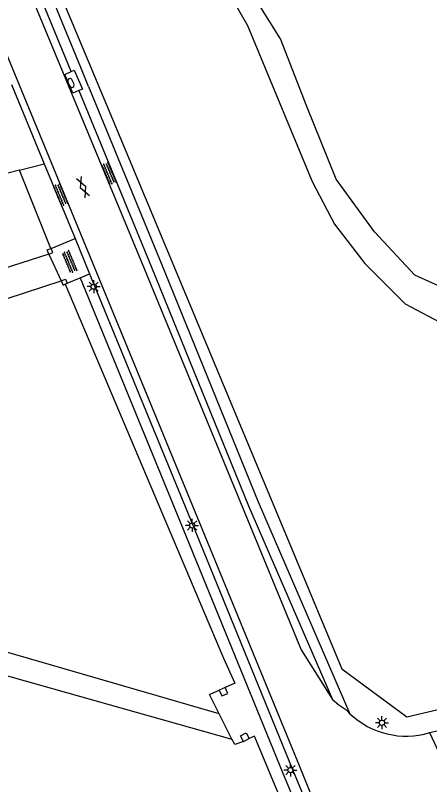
# Model space of a CAD drawing. Extents: x 124000 to 129000, y 395500 to 397503.
# Drawn here: x 128464.8 to 128504.7, y 396326.7 to 396400.8 of the extents above; entities that cross this region are included whole.
import ezdxf

# ---------------------------------------------------------------- set-up
doc = ezdxf.new("R2010")
doc.units = 0
for name, color, linetype in [('gg-afsc-hekwerk', 7, 'Continuous'), ('gg-afsc-muur', 7, 'Continuous'), ('gg-knt-onverhard', 7, 'Continuous'), ('gg-knt-verharding', 7, 'Continuous'), ('gg-kntw-greppel-droge sloot', 7, 'Continuous'), ('gt-grn-groengrens', 7, 'Continuous'), ('gt-grn-groengrens NZ', 7, 'Continuous'), ('gt-grn-weggrens', 7, 'Continuous'), ('gt-symb-brandkraan', 7, 'Continuous'), ('gt-symb-gesloten verharding', 7, 'Continuous'), ('gt-symb-lichtmast', 7, 'Continuous'), ('gt-symb-overige verharding', 7, 'Continuous')]:
    doc.layers.add(name, color=color, linetype=linetype)

# ---------------------------------------------------------------- blocks, each defined once
blk = doc.blocks.new('gt0-LMAST')
at = {"layer": 'gt-symb-lichtmast'}
for p, q in [((-0.182, 0.173), (-0.447, 0.438)), ((-0.005, 0.246), (-0.005, 0.621)), ((0.172, 0.173), (0.437, 0.438)), ((-0.255, -0.004), (-0.63, -0.004)), ((-0.182, -0.181), (-0.447, -0.446)), ((-0.005, -0.254), (-0.005, -0.629)), ((0.437, -0.446), (0.172, -0.181)), ((0.245, -0.004), (0.62, -0.004))]:
    blk.add_line(p, q, dxfattribs=at)
blk.add_circle((-0.005, -0.004), 0.25, dxfattribs=at)
blk = doc.blocks.new('gt0-OVH')
at = {"layer": 'gt-symb-overige verharding'}
for points in [[(-0.972, 0.298), (-0.967, 0.308), (-0.965, 0.319), (-0.966, 0.33), (-0.971, 0.34), (-0.978, 0.348), (-0.988, 0.353), (-0.999, 0.355), (-1.01, 0.354), (-1.02, 0.349), (-1.028, 0.342), (-1.033, 0.332), (-1.035, 0.321), (-1.034, 0.31), (-1.029, 0.3), (-1.022, 0.292), (-1.012, 0.287), (-1.001, 0.285), (-0.99, 0.286), (-0.98, 0.291)], [(-0.872, 0.106), (-0.867, 0.116), (-0.865, 0.126), (-0.866, 0.137), (-0.871, 0.147), (-0.878, 0.156), (-0.888, 0.161), (-0.899, 0.163), (-0.91, 0.162), (-0.92, 0.157), (-0.928, 0.15), (-0.933, 0.14), (-0.935, 0.129), (-0.934, 0.118), (-0.929, 0.108), (-0.922, 0.1), (-0.912, 0.095), (-0.901, 0.092), (-0.89, 0.094), (-0.88, 0.098)], [(-0.772, 0.298), (-0.767, 0.308), (-0.765, 0.319), (-0.766, 0.33), (-0.771, 0.34), (-0.778, 0.348), (-0.788, 0.353), (-0.799, 0.355), (-0.81, 0.354), (-0.82, 0.349), (-0.828, 0.342), (-0.833, 0.332), (-0.835, 0.321), (-0.834, 0.31), (-0.829, 0.3), (-0.822, 0.292), (-0.812, 0.287), (-0.801, 0.285), (-0.79, 0.286), (-0.78, 0.291)], [(-0.672, 0.106), (-0.667, 0.116), (-0.665, 0.126), (-0.666, 0.137), (-0.671, 0.147), (-0.678, 0.156), (-0.688, 0.161), (-0.699, 0.163), (-0.71, 0.162), (-0.72, 0.157), (-0.728, 0.15), (-0.733, 0.14), (-0.735, 0.129), (-0.734, 0.118), (-0.729, 0.108), (-0.722, 0.1), (-0.712, 0.095), (-0.701, 0.092), (-0.69, 0.094), (-0.68, 0.098)], [(-0.572, 0.298), (-0.567, 0.308), (-0.565, 0.319), (-0.566, 0.33), (-0.571, 0.34), (-0.578, 0.348), (-0.588, 0.353), (-0.599, 0.355), (-0.61, 0.354), (-0.62, 0.349), (-0.628, 0.342), (-0.633, 0.332), (-0.635, 0.321), (-0.634, 0.31), (-0.629, 0.3), (-0.622, 0.292), (-0.612, 0.287), (-0.601, 0.285), (-0.59, 0.286), (-0.58, 0.291)], [(-0.472, 0.106), (-0.467, 0.116), (-0.465, 0.126), (-0.466, 0.137), (-0.471, 0.147), (-0.478, 0.156), (-0.488, 0.161), (-0.499, 0.163), (-0.51, 0.162), (-0.52, 0.157), (-0.528, 0.15), (-0.533, 0.14), (-0.535, 0.129), (-0.534, 0.118), (-0.529, 0.108), (-0.522, 0.1), (-0.512, 0.095), (-0.501, 0.092), (-0.49, 0.094), (-0.48, 0.098)], [(-0.372, 0.298), (-0.367, 0.308), (-0.365, 0.319), (-0.366, 0.33), (-0.371, 0.34), (-0.378, 0.348), (-0.388, 0.353), (-0.399, 0.355), (-0.41, 0.354), (-0.42, 0.349), (-0.428, 0.342), (-0.433, 0.332), (-0.435, 0.321), (-0.434, 0.31), (-0.429, 0.3), (-0.422, 0.292), (-0.412, 0.287), (-0.401, 0.285), (-0.39, 0.286), (-0.38, 0.291)], [(-0.272, 0.106), (-0.267, 0.116), (-0.265, 0.126), (-0.266, 0.137), (-0.271, 0.147), (-0.278, 0.156), (-0.288, 0.161), (-0.299, 0.163), (-0.31, 0.162), (-0.32, 0.157), (-0.328, 0.15), (-0.333, 0.14), (-0.335, 0.129), (-0.334, 0.118), (-0.329, 0.108), (-0.322, 0.1), (-0.312, 0.095), (-0.301, 0.092), (-0.29, 0.094), (-0.28, 0.098)], [(-0.172, 0.298), (-0.167, 0.308), (-0.165, 0.319), (-0.166, 0.33), (-0.171, 0.34), (-0.178, 0.348), (-0.188, 0.353), (-0.199, 0.355), (-0.21, 0.354), (-0.22, 0.349), (-0.228, 0.342), (-0.233, 0.332), (-0.235, 0.321), (-0.234, 0.31), (-0.229, 0.3), (-0.222, 0.292), (-0.212, 0.287), (-0.201, 0.285), (-0.19, 0.286), (-0.18, 0.291)], [(-0.072, 0.106), (-0.067, 0.116), (-0.065, 0.126), (-0.066, 0.137), (-0.071, 0.147), (-0.078, 0.156), (-0.088, 0.161), (-0.099, 0.163), (-0.11, 0.162), (-0.12, 0.157), (-0.128, 0.15), (-0.133, 0.14), (-0.135, 0.129), (-0.134, 0.118), (-0.129, 0.108), (-0.122, 0.1), (-0.112, 0.095), (-0.101, 0.092), (-0.09, 0.094), (-0.08, 0.098)], [(0.028, 0.298), (0.033, 0.308), (0.035, 0.319), (0.034, 0.33), (0.029, 0.34), (0.022, 0.348), (0.012, 0.353), (0.001, 0.355), (-0.01, 0.354), (-0.02, 0.349), (-0.028, 0.342), (-0.033, 0.332), (-0.035, 0.321), (-0.034, 0.31), (-0.029, 0.3), (-0.022, 0.292), (-0.012, 0.287), (-0.001, 0.285), (0.01, 0.286), (0.02, 0.291)], [(0.128, 0.106), (0.133, 0.116), (0.135, 0.126), (0.134, 0.137), (0.129, 0.147), (0.122, 0.156), (0.112, 0.161), (0.101, 0.163), (0.09, 0.162), (0.08, 0.157), (0.072, 0.15), (0.067, 0.14), (0.065, 0.129), (0.066, 0.118), (0.071, 0.108), (0.078, 0.1), (0.088, 0.095), (0.099, 0.092), (0.11, 0.094), (0.12, 0.098)], [(0.228, 0.298), (0.233, 0.308), (0.235, 0.319), (0.234, 0.33), (0.229, 0.34), (0.222, 0.348), (0.212, 0.353), (0.201, 0.355), (0.19, 0.354), (0.18, 0.349), (0.172, 0.342), (0.167, 0.332), (0.165, 0.321), (0.166, 0.31), (0.171, 0.3), (0.178, 0.292), (0.188, 0.287), (0.199, 0.285), (0.21, 0.286), (0.22, 0.291)], [(0.328, 0.106), (0.333, 0.116), (0.335, 0.126), (0.334, 0.137), (0.329, 0.147), (0.322, 0.156), (0.312, 0.161), (0.301, 0.163), (0.29, 0.162), (0.28, 0.157), (0.272, 0.15), (0.267, 0.14), (0.265, 0.129), (0.266, 0.118), (0.271, 0.108), (0.278, 0.1), (0.288, 0.095), (0.299, 0.092), (0.31, 0.094), (0.32, 0.098)], [(0.428, 0.298), (0.433, 0.308), (0.435, 0.319), (0.434, 0.33), (0.429, 0.34), (0.422, 0.348), (0.412, 0.353), (0.401, 0.355), (0.39, 0.354), (0.38, 0.349), (0.372, 0.342), (0.367, 0.332), (0.365, 0.321), (0.366, 0.31), (0.371, 0.3), (0.378, 0.292), (0.388, 0.287), (0.399, 0.285), (0.41, 0.286), (0.42, 0.291)], [(0.528, 0.106), (0.533, 0.116), (0.535, 0.126), (0.534, 0.137), (0.529, 0.147), (0.522, 0.156), (0.512, 0.161), (0.501, 0.163), (0.49, 0.162), (0.48, 0.157), (0.472, 0.15), (0.467, 0.14), (0.465, 0.129), (0.466, 0.118), (0.471, 0.108), (0.478, 0.1), (0.488, 0.095), (0.499, 0.092), (0.51, 0.094), (0.52, 0.098)], [(0.628, 0.298), (0.633, 0.308), (0.635, 0.319), (0.634, 0.33), (0.629, 0.34), (0.622, 0.348), (0.612, 0.353), (0.601, 0.355), (0.59, 0.354), (0.58, 0.349), (0.572, 0.342), (0.567, 0.332), (0.565, 0.321), (0.566, 0.31), (0.571, 0.3), (0.578, 0.292), (0.588, 0.287), (0.599, 0.285), (0.61, 0.286), (0.62, 0.291)], [(0.728, 0.106), (0.733, 0.116), (0.735, 0.126), (0.734, 0.137), (0.729, 0.147), (0.722, 0.156), (0.712, 0.161), (0.701, 0.163), (0.69, 0.162), (0.68, 0.157), (0.672, 0.15), (0.667, 0.14), (0.665, 0.129), (0.666, 0.118), (0.671, 0.108), (0.678, 0.1), (0.688, 0.095), (0.699, 0.092), (0.71, 0.094), (0.72, 0.098)], [(0.828, 0.298), (0.833, 0.308), (0.835, 0.319), (0.834, 0.33), (0.829, 0.34), (0.822, 0.348), (0.812, 0.353), (0.801, 0.355), (0.79, 0.354), (0.78, 0.349), (0.772, 0.342), (0.767, 0.332), (0.765, 0.321), (0.766, 0.31), (0.771, 0.3), (0.778, 0.292), (0.788, 0.287), (0.799, 0.285), (0.81, 0.286), (0.82, 0.291)], [(0.928, 0.106), (0.933, 0.116), (0.935, 0.126), (0.934, 0.137), (0.929, 0.147), (0.922, 0.156), (0.912, 0.161), (0.901, 0.163), (0.89, 0.162), (0.88, 0.157), (0.872, 0.15), (0.867, 0.14), (0.865, 0.129), (0.866, 0.118), (0.871, 0.108), (0.878, 0.1), (0.888, 0.095), (0.899, 0.092), (0.91, 0.094), (0.92, 0.098)], [(1.028, 0.298), (1.033, 0.308), (1.035, 0.319), (1.034, 0.33), (1.029, 0.34), (1.022, 0.348), (1.012, 0.353), (1.001, 0.355), (0.99, 0.354), (0.98, 0.349), (0.972, 0.342), (0.967, 0.332), (0.965, 0.321), (0.966, 0.31), (0.971, 0.3), (0.978, 0.292), (0.988, 0.287), (0.999, 0.285), (1.01, 0.286), (1.02, 0.291)], [(-0.972, -0.142), (-0.967, -0.132), (-0.965, -0.121), (-0.966, -0.11), (-0.971, -0.1), (-0.978, -0.092), (-0.988, -0.087), (-0.999, -0.085), (-1.01, -0.086), (-1.02, -0.091), (-1.028, -0.098), (-1.033, -0.108), (-1.035, -0.119), (-1.034, -0.13), (-1.029, -0.14), (-1.022, -0.148), (-1.012, -0.153), (-1.001, -0.155), (-0.99, -0.154), (-0.98, -0.149)], [(-0.872, -0.334), (-0.867, -0.324), (-0.865, -0.314), (-0.866, -0.303), (-0.871, -0.293), (-0.878, -0.284), (-0.888, -0.279), (-0.899, -0.277), (-0.91, -0.278), (-0.92, -0.283), (-0.928, -0.29), (-0.933, -0.3), (-0.935, -0.311), (-0.934, -0.322), (-0.929, -0.332), (-0.922, -0.34), (-0.912, -0.345), (-0.901, -0.348), (-0.89, -0.346), (-0.88, -0.342)], [(-0.772, -0.142), (-0.767, -0.132), (-0.765, -0.121), (-0.766, -0.11), (-0.771, -0.1), (-0.778, -0.092), (-0.788, -0.087), (-0.799, -0.085), (-0.81, -0.086), (-0.82, -0.091), (-0.828, -0.098), (-0.833, -0.108), (-0.835, -0.119), (-0.834, -0.13), (-0.829, -0.14), (-0.822, -0.148), (-0.812, -0.153), (-0.801, -0.155), (-0.79, -0.154), (-0.78, -0.149)], [(-0.672, -0.334), (-0.667, -0.324), (-0.665, -0.314), (-0.666, -0.303), (-0.671, -0.293), (-0.678, -0.284), (-0.688, -0.279), (-0.699, -0.277), (-0.71, -0.278), (-0.72, -0.283), (-0.728, -0.29), (-0.733, -0.3), (-0.735, -0.311), (-0.734, -0.322), (-0.729, -0.332), (-0.722, -0.34), (-0.712, -0.345), (-0.701, -0.348), (-0.69, -0.346), (-0.68, -0.342)], [(-0.572, -0.142), (-0.567, -0.132), (-0.565, -0.121), (-0.566, -0.11), (-0.571, -0.1), (-0.578, -0.092), (-0.588, -0.087), (-0.599, -0.085), (-0.61, -0.086), (-0.62, -0.091), (-0.628, -0.098), (-0.633, -0.108), (-0.635, -0.119), (-0.634, -0.13), (-0.629, -0.14), (-0.622, -0.148), (-0.612, -0.153), (-0.601, -0.155), (-0.59, -0.154), (-0.58, -0.149)], [(-0.472, -0.334), (-0.467, -0.324), (-0.465, -0.314), (-0.466, -0.303), (-0.471, -0.293), (-0.478, -0.284), (-0.488, -0.279), (-0.499, -0.277), (-0.51, -0.278), (-0.52, -0.283), (-0.528, -0.29), (-0.533, -0.3), (-0.535, -0.311), (-0.534, -0.322), (-0.529, -0.332), (-0.522, -0.34), (-0.512, -0.345), (-0.501, -0.348), (-0.49, -0.346), (-0.48, -0.342)], [(-0.372, -0.142), (-0.367, -0.132), (-0.365, -0.121), (-0.366, -0.11), (-0.371, -0.1), (-0.378, -0.092), (-0.388, -0.087), (-0.399, -0.085), (-0.41, -0.086), (-0.42, -0.091), (-0.428, -0.098), (-0.433, -0.108), (-0.435, -0.119), (-0.434, -0.13), (-0.429, -0.14), (-0.422, -0.148), (-0.412, -0.153), (-0.401, -0.155), (-0.39, -0.154), (-0.38, -0.149)], [(-0.272, -0.334), (-0.267, -0.324), (-0.265, -0.314), (-0.266, -0.303), (-0.271, -0.293), (-0.278, -0.284), (-0.288, -0.279), (-0.299, -0.277), (-0.31, -0.278), (-0.32, -0.283), (-0.328, -0.29), (-0.333, -0.3), (-0.335, -0.311), (-0.334, -0.322), (-0.329, -0.332), (-0.322, -0.34), (-0.312, -0.345), (-0.301, -0.348), (-0.29, -0.346), (-0.28, -0.342)], [(-0.172, -0.142), (-0.167, -0.132), (-0.165, -0.121), (-0.166, -0.11), (-0.171, -0.1), (-0.178, -0.092), (-0.188, -0.087), (-0.199, -0.085), (-0.21, -0.086), (-0.22, -0.091), (-0.228, -0.098), (-0.233, -0.108), (-0.235, -0.119), (-0.234, -0.13), (-0.229, -0.14), (-0.222, -0.148), (-0.212, -0.153), (-0.201, -0.155), (-0.19, -0.154), (-0.18, -0.149)], [(-0.072, -0.334), (-0.067, -0.324), (-0.065, -0.314), (-0.066, -0.303), (-0.071, -0.293), (-0.078, -0.284), (-0.088, -0.279), (-0.099, -0.277), (-0.11, -0.278), (-0.12, -0.283), (-0.128, -0.29), (-0.133, -0.3), (-0.135, -0.311), (-0.134, -0.322), (-0.129, -0.332), (-0.122, -0.34), (-0.112, -0.345), (-0.101, -0.348), (-0.09, -0.346), (-0.08, -0.342)], [(0.028, -0.142), (0.033, -0.132), (0.035, -0.121), (0.034, -0.11), (0.029, -0.1), (0.022, -0.092), (0.012, -0.087), (0.001, -0.085), (-0.01, -0.086), (-0.02, -0.091), (-0.028, -0.098), (-0.033, -0.108), (-0.035, -0.119), (-0.034, -0.13), (-0.029, -0.14), (-0.022, -0.148), (-0.012, -0.153), (-0.001, -0.155), (0.01, -0.154), (0.02, -0.149)], [(0.128, -0.334), (0.133, -0.324), (0.135, -0.314), (0.134, -0.303), (0.129, -0.293), (0.122, -0.284), (0.112, -0.279), (0.101, -0.277), (0.09, -0.278), (0.08, -0.283), (0.072, -0.29), (0.067, -0.3), (0.065, -0.311), (0.066, -0.322), (0.071, -0.332), (0.078, -0.34), (0.088, -0.345), (0.099, -0.348), (0.11, -0.346), (0.12, -0.342)], [(0.228, -0.142), (0.233, -0.132), (0.235, -0.121), (0.234, -0.11), (0.229, -0.1), (0.222, -0.092), (0.212, -0.087), (0.201, -0.085), (0.19, -0.086), (0.18, -0.091), (0.172, -0.098), (0.167, -0.108), (0.165, -0.119), (0.166, -0.13), (0.171, -0.14), (0.178, -0.148), (0.188, -0.153), (0.199, -0.155), (0.21, -0.154), (0.22, -0.149)], [(0.328, -0.334), (0.333, -0.324), (0.335, -0.314), (0.334, -0.303), (0.329, -0.293), (0.322, -0.284), (0.312, -0.279), (0.301, -0.277), (0.29, -0.278), (0.28, -0.283), (0.272, -0.29), (0.267, -0.3), (0.265, -0.311), (0.266, -0.322), (0.271, -0.332), (0.278, -0.34), (0.288, -0.345), (0.299, -0.348), (0.31, -0.346), (0.32, -0.342)], [(0.428, -0.142), (0.433, -0.132), (0.435, -0.121), (0.434, -0.11), (0.429, -0.1), (0.422, -0.092), (0.412, -0.087), (0.401, -0.085), (0.39, -0.086), (0.38, -0.091), (0.372, -0.098), (0.367, -0.108), (0.365, -0.119), (0.366, -0.13), (0.371, -0.14), (0.378, -0.148), (0.388, -0.153), (0.399, -0.155), (0.41, -0.154), (0.42, -0.149)], [(0.528, -0.334), (0.533, -0.324), (0.535, -0.314), (0.534, -0.303), (0.529, -0.293), (0.522, -0.284), (0.512, -0.279), (0.501, -0.277), (0.49, -0.278), (0.48, -0.283), (0.472, -0.29), (0.467, -0.3), (0.465, -0.311), (0.466, -0.322), (0.471, -0.332), (0.478, -0.34), (0.488, -0.345), (0.499, -0.348), (0.51, -0.346), (0.52, -0.342)], [(0.628, -0.142), (0.633, -0.132), (0.635, -0.121), (0.634, -0.11), (0.629, -0.1), (0.622, -0.092), (0.612, -0.087), (0.601, -0.085), (0.59, -0.086), (0.58, -0.091), (0.572, -0.098), (0.567, -0.108), (0.565, -0.119), (0.566, -0.13), (0.571, -0.14), (0.578, -0.148), (0.588, -0.153), (0.599, -0.155), (0.61, -0.154), (0.62, -0.149)], [(0.728, -0.334), (0.733, -0.324), (0.735, -0.314), (0.734, -0.303), (0.729, -0.293), (0.722, -0.284), (0.712, -0.279), (0.701, -0.277), (0.69, -0.278), (0.68, -0.283), (0.672, -0.29), (0.667, -0.3), (0.665, -0.311), (0.666, -0.322), (0.671, -0.332), (0.678, -0.34), (0.688, -0.345), (0.699, -0.348), (0.71, -0.346), (0.72, -0.342)], [(0.828, -0.142), (0.833, -0.132), (0.835, -0.121), (0.834, -0.11), (0.829, -0.1), (0.822, -0.092), (0.812, -0.087), (0.801, -0.085), (0.79, -0.086), (0.78, -0.091), (0.772, -0.098), (0.767, -0.108), (0.765, -0.119), (0.766, -0.13), (0.771, -0.14), (0.778, -0.148), (0.788, -0.153), (0.799, -0.155), (0.81, -0.154), (0.82, -0.149)], [(0.928, -0.334), (0.933, -0.324), (0.935, -0.314), (0.934, -0.303), (0.929, -0.293), (0.922, -0.284), (0.912, -0.279), (0.901, -0.277), (0.89, -0.278), (0.88, -0.283), (0.872, -0.29), (0.867, -0.3), (0.865, -0.311), (0.866, -0.322), (0.871, -0.332), (0.878, -0.34), (0.888, -0.345), (0.899, -0.348), (0.91, -0.346), (0.92, -0.342)], [(1.028, -0.142), (1.033, -0.132), (1.035, -0.121), (1.034, -0.11), (1.029, -0.1), (1.022, -0.092), (1.012, -0.087), (1.001, -0.085), (0.99, -0.086), (0.98, -0.091), (0.972, -0.098), (0.967, -0.108), (0.965, -0.119), (0.966, -0.13), (0.971, -0.14), (0.978, -0.148), (0.988, -0.153), (0.999, -0.155), (1.01, -0.154), (1.02, -0.149)]]:
    blk.add_lwpolyline(points, close=True, dxfattribs=at)
blk = doc.blocks.new('gt0-GESVH1')
at = {"layer": 'gt-symb-gesloten verharding'}
for p, q in [((-0.992, -0.261), (0.008, 0.239)), ((0.008, -0.261), (-0.992, 0.239)), ((0.008, 0.239), (1.008, -0.261)), ((1.008, 0.239), (0.008, -0.261))]:
    blk.add_line(p, q, dxfattribs=at)
blk = doc.blocks.new('gt0-BR')
at = {"layer": 'gt-symb-brandkraan'}
for centre, radius, start, end in [((-0.244, 0), 0.206, 107.56694, 252.43307), ((0.599, -2.664), 3, 106.89205, 107.56694), ((0, -0.691), 0.938, 73.10799, 106.89205), ((-0.599, -2.664), 3, 72.43309, 73.10799), ((0.244, 0), 0.206, 287.56695, 72.43309), ((0.599, 2.664), 3, 252.43307, 253.10797), ((0, 0.691), 0.938, 253.10797, 286.89206), ((-0.599, 2.664), 3, 286.89206, 287.56695)]:
    blk.add_arc(centre, radius, start, end, dxfattribs=at)

msp = doc.modelspace()

# ---------------------------------------------------------------- linework, layer by layer
at = {"layer": 'gg-afsc-hekwerk'}
for p, q in [((128465.198, 396385.908), (128461.401, 396384.92)), ((128468.214, 396378.367), (128465.198, 396385.908)), ((128468.027, 396377.839), (128469.233, 396375.252)), ((128485.666, 396331.132), (128484.43, 396333.577))]:
    msp.add_line(p, q, dxfattribs=at)
for points in [[(128429.433, 396497.599), (128473.574, 396392.201), (128496.232, 396337.899), (128502.492, 396333.29), (128514.837, 396336.158)], [(128469.604, 396374.945), (128484.864, 396338.925), (128485.93, 396336.508), (128485.014, 396336.104)], [(128484.43, 396333.577), (128483.491, 396335.433), (128484.447, 396335.854)], [(128486.778, 396330.909), (128485.93, 396330.61), (128485.666, 396331.132)], [(128512.246, 396272.175), (128496.931, 396309.573), (128487.829, 396331.401), (128487.327, 396331.192)]]:
    msp.add_lwpolyline(points, dxfattribs=at)
at = {"layer": 'gg-afsc-muur'}
for p, q in [((128468.261, 396378.386), (128468.214, 396378.367)), ((128469.604, 396374.945), (128469.798, 396375.029)), ((128485.014, 396336.104), (128484.447, 396335.854)), ((128486.778, 396330.909), (128487.327, 396331.192))]:
    msp.add_line(p, q, dxfattribs=at)
for points in [[(128468.027, 396377.839), (128467.871, 396378.23), (128468.214, 396378.367)], [(128468.027, 396377.839), (128468.417, 396377.995), (128468.261, 396378.386)], [(128469.233, 396375.252), (128469.628, 396375.423), (128469.798, 396375.029)], [(128469.233, 396375.252), (128469.404, 396374.858), (128469.604, 396374.945)], [(128484.447, 396335.854), (128484.697, 396335.286), (128485.264, 396335.536), (128485.014, 396336.104)], [(128486.778, 396330.909), (128486.494, 396331.46), (128487.043, 396331.743), (128487.327, 396331.192)]]:
    msp.add_lwpolyline(points, dxfattribs=at)
at = {"layer": 'gg-knt-onverhard'}
for points in [[(128467.48, 396435.06), (128473.556, 396425.336), (128477.642, 396420.469), (128482.214, 396411.222), (128482.992, 396407.133), (128487.175, 396399.833), (128493.401, 396384.819), (128495.541, 396380.73), (128498.459, 396376.934), (128502.35, 396373.041), (128506.241, 396370.996), (128508.868, 396371.483), (128512.856, 396373.625), (128516.261, 396376.447), (128520.735, 396380.049), (128533.187, 396385.111), (128537.717, 396384.794)], [(128538.256, 396387.198), (128532.95, 396386.985), (128528.962, 396385.136), (128519.429, 396381.048), (128513.69, 396376.765), (128509.118, 396374.234), (128506.977, 396374.137), (128503.281, 396375.791), (128499.39, 396379.977), (128495.693, 396385.038), (128492.872, 396392.047), (128490.343, 396398.568), (128484.507, 396407.913), (128483.628, 396412.575)], [(128468.027, 396377.839), (128452.995, 396373.028), (128429.035, 396367.525)], [(128429.693, 396364.658), (128453.505, 396370.126), (128469.233, 396375.252)], [(128484.43, 396333.577), (128468.277, 396338.247), (128451.311, 396343.153), (128430.45, 396345.721), (128421.67, 396344.489), (128408.214, 396337.919), (128409.356, 396335.578), (128422.599, 396342.043), (128430.532, 396343.503), (128451.046, 396340.875), (128485.666, 396331.132)]]:
    msp.add_lwpolyline(points, dxfattribs=at)
at = {"layer": 'gg-knt-verharding'}
for p, q in [((128464.421, 396394.17), (128467.579, 396386.527)), ((128467.579, 396386.527), (128470.552, 396379.333)), ((128470.552, 396379.333), (128471.961, 396375.923)), ((128504.7, 396331.75), (128515.29, 396334.21))]:
    msp.add_line(p, q, dxfattribs=at)
for points in [[(128412.53, 396530.726), (128418.09, 396517.503), (128427.979, 396494.224), (128447.083, 396448.728), (128467.019, 396401.067), (128477.212, 396376.455), (128492.33, 396339.72), (128495.338, 396334.937)], [(128470.183, 396395.411), (128467.716, 396401.411), (128457.442, 396425.766), (128447.704, 396449.085), (128437.977, 396472.081), (128428.619, 396494.508), (128418.742, 396517.765), (128413.147, 396530.985), (128412.686, 396530.79)], [(128408.312, 396528.995), (128413.976, 396515.802), (128423.898, 396492.544), (128433.418, 396469.857), (128443.108, 396446.886), (128462.945, 396399.429), (128473.062, 396374.971), (128482.541, 396351.97), (128492.125, 396328.579), (128501.456, 396305.661), (128511.028, 396282.552), (128520.46, 396259.721), (128530.305, 396236.498), (128540.001, 396213.493), (128549.687, 396190.629), (128593.249, 396087.47)], [(128470.935, 396393.584), (128470.35, 396393.334), (128469.567, 396395.141), (128470.183, 396395.411)], [(128470.183, 396395.411), (128470.474, 396395.539), (128471.261, 396393.723), (128470.935, 396393.584)], [(128470.935, 396393.584), (128477.928, 396376.582), (128487.268, 396353.592), (128495.338, 396334.937)], [(128471.961, 396375.923), (128481.897, 396351.73), (128491.484, 396328.218), (128500.951, 396305.404), (128510.434, 396282.351), (128519.893, 396259.416), (128529.799, 396236.313), (128539.451, 396213.135), (128568.588, 396144.483), (128578.201, 396121.523), (128588.028, 396098.552), (128591.586, 396089.962)], [(128495.338, 396334.937), (128495.958, 396334.434), (128496.62, 396333.98)]]:
    msp.add_lwpolyline(points, dxfattribs=at)
for centre, radius, start, end in [((128502.596, 396339.442), 8.096, 222.42496, 226.42916), ((128502.432, 396339.287), 7.871, 226.51812, 286.74662)]:
    msp.add_arc(centre, radius, start, end, dxfattribs=at)
at = {"layer": 'gg-kntw-greppel-droge sloot'}
for p, q in [((128465.198, 396385.908), (128467.579, 396386.527)), ((128468.261, 396378.386), (128470.552, 396379.333))]:
    msp.add_line(p, q, dxfattribs=at)
at = {"layer": 'gt-grn-groengrens'}
for p, q in [((128471.037, 396375.541), (128471.961, 396375.923)), ((128469.798, 396375.029), (128471.037, 396375.541))]:
    msp.add_line(p, q, dxfattribs=at)
at = {"layer": 'gt-grn-groengrens NZ'}
for points in [[(128471.86, 396393.964), (128471.108, 396395.791), (128468.639, 396401.795), (128458.364, 396426.153), (128448.626, 396449.472), (128438.899, 396472.468), (128429.541, 396494.896), (128419.663, 396518.155), (128413.678, 396532.295)], [(128471.86, 396393.964), (128478.854, 396376.96), (128488.19, 396353.979), (128497.016, 396333.576)], [(128471.037, 396375.541), (128480.971, 396351.351), (128490.559, 396327.838), (128500.027, 396305.022), (128509.509, 396281.97), (128518.971, 396259.028), (128528.878, 396235.924), (128538.529, 396212.747), (128567.667, 396144.095), (128577.28, 396121.133), (128587.106, 396098.164), (128590.662, 396089.579)]]:
    msp.add_lwpolyline(points, dxfattribs=at)
at = {"layer": 'gt-grn-weggrens'}
msp.add_line((128504.7, 396331.75), (128509.099, 396322.18), dxfattribs=at)

# ---------------------------------------------------------------- block references
at = {"layer": 'gt-symb-brandkraan', "rotation": -66.48544331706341}
msp.add_blockref('gt0-BR', (128470.163, 396394.306), dxfattribs=at)
at = {"layer": 'gt-symb-gesloten verharding', "rotation": -67.2831282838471}
msp.add_blockref('gt0-GESVH1', (128471.333, 396384.295), dxfattribs=at)
at = {"layer": 'gt-symb-lichtmast'}
for p in [(128472.358, 396374.704), (128481.837, 396351.707), (128500.118, 396332.706), (128491.306, 396328.149)]:
    msp.add_blockref('gt0-LMAST', p, dxfattribs=at)
at = {"layer": 'gt-symb-overige verharding'}
for p, rotation in [((128473.814, 396385.598), -67.28312828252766), ((128469.162, 396383.551), -67.28312828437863), ((128470.031, 396377.1), -67.2831282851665)]:
    msp.add_blockref('gt0-OVH', p, dxfattribs=dict(at, rotation=rotation))

doc.saveas('drawing.dxf')
